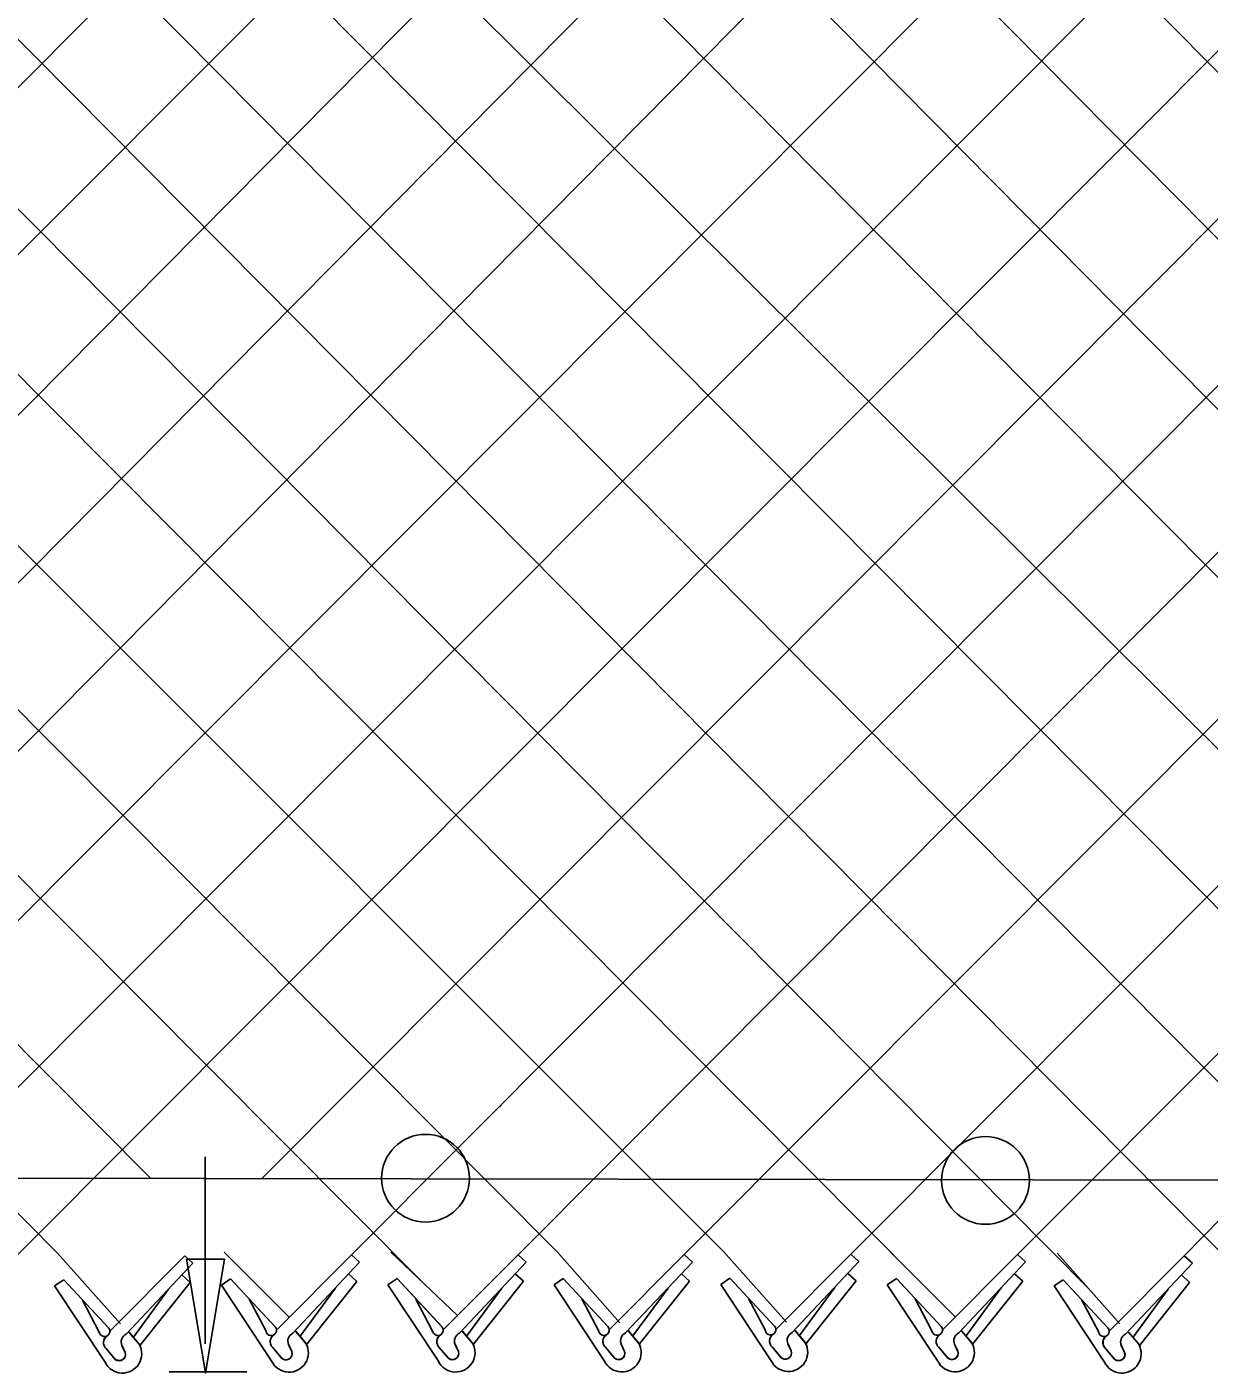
# Model space of a CAD drawing. Extents: x 0 to 2.85, y -0.1 to 1.83.
# Drawn here: x 0.9104 to 0.9676, y 0.8086 to 0.8737 of the extents above; entities that cross this region are included whole.
import ezdxf

# ---------------------------------------------------------------- set-up
doc = ezdxf.new("R2010")
doc.units = 0
for name, color, linetype in [('CT_Dimensions', 7, 'Continuous'), ('sb_Chainlink Fence', 7, 'Continuous'), ('sb_Existing Structural Steel', 7, 'Continuous')]:
    doc.layers.add(name, color=color, linetype=linetype)

msp = doc.modelspace()

# ---------------------------------------------------------------- linework, layer by layer
at = {"layer": 'CT_Dimensions'}
for p, q in [((0.9190500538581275, 0.8100225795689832), (0.9190500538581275, 0.8190608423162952)), ((0.9173017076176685, 0.8086714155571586), (0.9210600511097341, 0.8086714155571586))]:
    msp.add_line(p, q, dxfattribs=at)
msp.add_lwpolyline([(0.9199764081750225, 0.8141152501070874), (0.91906031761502, 0.8086187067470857), (0.9181442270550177, 0.8141152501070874)], close=True, dxfattribs=at)
at = {"layer": 'sb_Chainlink Fence'}
for p, q in [((0.8815435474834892, 0.9248578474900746), (0.9938815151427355, 0.8129923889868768)), ((0.861598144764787, 0.8142026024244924), (0.9715106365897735, 0.9242823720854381)), ((0.966365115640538, 0.8142821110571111), (1.0725047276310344, 0.9224273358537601)), ((0.8129855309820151, 0.9219195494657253), (0.9163890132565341, 0.8180499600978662)), ((0.8535438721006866, 0.8142192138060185), (0.960839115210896, 0.9216713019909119)), ((0.8621087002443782, 0.9213968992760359), (0.9697955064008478, 0.8127450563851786)), ((0.8696605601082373, 0.8141430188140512), (0.9759565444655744, 0.9215450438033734)), ((0.870165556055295, 0.9213939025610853), (0.9778483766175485, 0.8127507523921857)), ((0.8777172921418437, 0.8141877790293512), (0.9840108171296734, 0.9215616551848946)), ((0.8782183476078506, 0.9214299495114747), (0.9847225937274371, 0.8142274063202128)), ((0.885424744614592, 0.8138357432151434), (0.9920732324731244, 0.9216212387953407)), ((0.8943500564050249, 0.9214454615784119), (1.0026422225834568, 0.8120760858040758)), ((0.9024041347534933, 0.9215038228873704), (1.0114029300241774, 0.8113191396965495)), ((0.9104661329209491, 0.9216051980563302), (1.018861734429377, 0.811970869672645)), ((0.9185229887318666, 0.9216022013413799), (1.0267264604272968, 0.811970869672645)), ((0.8057384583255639, 0.9210451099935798), (0.9119122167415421, 0.8144091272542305)), ((0.8218573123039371, 0.9211434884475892), (0.9296269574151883, 0.8129246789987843)), ((0.8299101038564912, 0.9211795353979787), (0.9360509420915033, 0.8144649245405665)), ((0.8375223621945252, 0.9210807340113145), (0.9441044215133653, 0.8144853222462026)), ((0.845992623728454, 0.9212371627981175), (0.953737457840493, 0.8128879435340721)), ((0.8540467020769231, 0.9212955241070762), (0.9617387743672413, 0.8127002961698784)), ((0.8938860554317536, 0.8143379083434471), (1.0001554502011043, 0.9209135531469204)), ((0.9019395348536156, 0.8143583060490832), (1.0082083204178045, 0.9209078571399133)), ((0.9099938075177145, 0.8143416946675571), (1.0162374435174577, 0.9209025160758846)), ((0.921785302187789, 0.8180240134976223), (1.0242909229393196, 0.9208821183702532)), ((0.9261129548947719, 0.8143268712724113), (1.03234519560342, 0.9208987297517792)), ((0.934165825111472, 0.8143325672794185), (1.0404076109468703, 0.9209583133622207)), ((0.9421949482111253, 0.8143379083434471), (1.0484643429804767, 0.9209135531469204)), ((0.9502484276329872, 0.8143583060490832), (1.0565172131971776, 0.9209078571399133)), ((0.9583027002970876, 0.8143416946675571), (1.0645953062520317, 0.9208601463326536)), ((0.9119122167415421, 0.8144091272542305), (0.9149475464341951, 0.8109914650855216)), ((0.9144288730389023, 0.8106393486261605), (0.9180562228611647, 0.8142821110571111)), ((0.9184520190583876, 0.8139234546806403), (0.9180562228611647, 0.8142821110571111)), ((0.9199689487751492, 0.8144538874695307), (0.923111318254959, 0.8113176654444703)), ((0.9224856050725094, 0.8106841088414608), (0.9261129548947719, 0.8143268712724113)), ((0.9232833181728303, 0.8105416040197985), (0.9265087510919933, 0.8139682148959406)), ((0.9265087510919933, 0.8139682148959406), (0.9261129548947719, 0.8143268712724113)), ((0.9280218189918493, 0.8144595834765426), (0.9312320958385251, 0.811389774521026)), ((0.9305384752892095, 0.8106898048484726), (0.934165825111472, 0.8143325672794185)), ((0.931336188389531, 0.8105473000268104), (0.9345616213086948, 0.8139739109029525)), ((0.9345616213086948, 0.8139739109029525), (0.934165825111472, 0.8143325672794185)), ((0.9360509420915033, 0.8144649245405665), (0.9390862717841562, 0.8110472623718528)), ((0.9385675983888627, 0.8106951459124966), (0.9421949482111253, 0.8143379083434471)), ((0.9393653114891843, 0.8105526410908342), (0.942590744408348, 0.8139792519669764)), ((0.942590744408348, 0.8139792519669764), (0.9421949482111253, 0.8143379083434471)), ((0.9441044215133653, 0.8144853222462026), (0.9471397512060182, 0.8110676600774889)), ((0.9466210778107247, 0.8107155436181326), (0.9502484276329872, 0.8143583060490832)), ((0.9474187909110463, 0.8105730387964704), (0.95064422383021, 0.8139996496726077)), ((0.95064422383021, 0.8139996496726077), (0.9502484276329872, 0.8143583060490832)), ((0.9521586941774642, 0.8144687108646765), (0.9553162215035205, 0.811307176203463)), ((0.9546753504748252, 0.8106989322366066), (0.9583027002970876, 0.8143416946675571)), ((0.9554730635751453, 0.8105564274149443), (0.9586984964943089, 0.8139830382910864)), ((0.9586984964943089, 0.8139830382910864), (0.9583027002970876, 0.8143416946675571)), ((0.9602211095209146, 0.8144091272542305), (0.9632564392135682, 0.8109914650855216)), ((0.9627377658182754, 0.8106393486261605), (0.966365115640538, 0.8142821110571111)), ((0.9667609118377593, 0.8139234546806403), (0.966365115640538, 0.8142821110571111)), ((0.9152265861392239, 0.8104968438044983), (0.9184520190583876, 0.8139234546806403)), ((0.9183176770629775, 0.8129974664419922), (0.9179218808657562, 0.8133561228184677)), ((0.9263744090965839, 0.8130422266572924), (0.925978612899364, 0.8134008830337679)), ((0.9344272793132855, 0.8130479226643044), (0.9340314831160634, 0.8134065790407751)), ((0.9424564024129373, 0.8130532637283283), (0.9420606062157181, 0.813411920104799)), ((0.9505098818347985, 0.8130736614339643), (0.95011408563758, 0.8134323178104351)), ((0.9585641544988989, 0.8130570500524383), (0.958168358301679, 0.813415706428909)), ((0.9635354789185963, 0.8104968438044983), (0.9667609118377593, 0.8139234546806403)), ((0.96662656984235, 0.8129974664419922), (0.9662307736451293, 0.8133561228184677)), ((0.9117681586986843, 0.8128215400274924), (0.9122141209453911, 0.8131262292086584)), ((0.9142046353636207, 0.809132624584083), (0.9117681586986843, 0.8128215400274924)), ((0.9122141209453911, 0.8131262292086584), (0.9143701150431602, 0.8108025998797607)), ((0.9122141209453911, 0.8131262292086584), (0.9143839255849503, 0.8107888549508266)), ((0.9172786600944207, 0.8126654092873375), (0.915581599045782, 0.8103554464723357)), ((0.9183176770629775, 0.8129974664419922), (0.9159048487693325, 0.8099627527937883)), ((0.91982489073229, 0.8128663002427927), (0.9202708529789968, 0.8131709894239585)), ((0.9222613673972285, 0.8091773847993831), (0.91982489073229, 0.8128663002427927)), ((0.9202708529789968, 0.8131709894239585), (0.9224268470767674, 0.8108473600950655)), ((0.9202708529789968, 0.8131709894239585), (0.9224406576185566, 0.8108336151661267)), ((0.9253353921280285, 0.8127101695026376), (0.9236383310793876, 0.8104002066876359)), ((0.9263744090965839, 0.8130422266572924), (0.9239615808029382, 0.8100075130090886)), ((0.9278777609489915, 0.8128719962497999), (0.9283237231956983, 0.8131766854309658)), ((0.9303142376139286, 0.8091830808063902), (0.9278777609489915, 0.8128719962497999)), ((0.9283237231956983, 0.8131766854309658), (0.9304797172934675, 0.8108530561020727)), ((0.9283237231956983, 0.8131766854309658), (0.9304935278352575, 0.8108393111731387)), ((0.9333882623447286, 0.8127158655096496), (0.9316912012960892, 0.8104059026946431)), ((0.9344272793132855, 0.8130479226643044), (0.9320144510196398, 0.8100132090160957)), ((0.9359068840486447, 0.8128773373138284), (0.9363528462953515, 0.8131820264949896)), ((0.9383433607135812, 0.8091884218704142), (0.9359068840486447, 0.8128773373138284)), ((0.9363528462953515, 0.8131820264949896), (0.9385088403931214, 0.8108583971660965)), ((0.9363528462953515, 0.8131820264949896), (0.9385226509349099, 0.8108446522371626)), ((0.9414173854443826, 0.8127212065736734), (0.9397203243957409, 0.8104112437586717)), ((0.9424564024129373, 0.8130532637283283), (0.9400435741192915, 0.8100185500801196)), ((0.9439603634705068, 0.8128977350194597), (0.9444063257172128, 0.8132024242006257)), ((0.9463968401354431, 0.8092088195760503), (0.9439603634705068, 0.8128977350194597)), ((0.9444063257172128, 0.8132024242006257), (0.9465623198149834, 0.8108787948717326)), ((0.9444063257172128, 0.8132024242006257), (0.9465761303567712, 0.8108650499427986)), ((0.9494708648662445, 0.8127416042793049), (0.947773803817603, 0.8104316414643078)), ((0.9505098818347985, 0.8130736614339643), (0.9480970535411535, 0.8100389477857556)), ((0.9520146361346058, 0.8128811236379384), (0.9524605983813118, 0.8131858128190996)), ((0.9544511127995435, 0.8091922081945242), (0.9520146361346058, 0.8128811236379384)), ((0.9524605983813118, 0.8131858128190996), (0.9546165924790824, 0.8108621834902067)), ((0.9524605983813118, 0.8131858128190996), (0.9546304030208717, 0.8108484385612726)), ((0.9575251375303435, 0.8127249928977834), (0.9558280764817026, 0.810415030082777)), ((0.9585641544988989, 0.8130570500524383), (0.9561513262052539, 0.8100223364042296)), ((0.960077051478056, 0.8128215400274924), (0.9605230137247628, 0.8131262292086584)), ((0.9625135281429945, 0.809132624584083), (0.960077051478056, 0.8128215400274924)), ((0.9605230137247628, 0.8131262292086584), (0.9626790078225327, 0.8108025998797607)), ((0.9605230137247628, 0.8131262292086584), (0.9626928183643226, 0.8107888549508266)), ((0.9655875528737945, 0.8126654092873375), (0.9638904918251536, 0.8103554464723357)), ((0.96662656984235, 0.8129974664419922), (0.9642137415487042, 0.8099627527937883)), ((0.9139272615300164, 0.8105881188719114), (0.9131156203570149, 0.8121396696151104)), ((0.9219839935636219, 0.8106328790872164), (0.921172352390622, 0.8121844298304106)), ((0.9300368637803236, 0.8106385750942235), (0.9292252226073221, 0.8121901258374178)), ((0.9380659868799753, 0.8106439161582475), (0.9372543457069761, 0.8121954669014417)), ((0.9461194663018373, 0.8106643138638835), (0.945307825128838, 0.8122158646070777)), ((0.954173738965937, 0.8106477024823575), (0.953362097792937, 0.8121992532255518)), ((0.962236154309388, 0.8105881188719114), (0.961424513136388, 0.8121396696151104)), ((0.9153617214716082, 0.8105923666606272), (0.9158569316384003, 0.8100061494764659)), ((0.9153682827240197, 0.8105834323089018), (0.9158594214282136, 0.8100041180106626)), ((0.9234184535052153, 0.8106371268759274), (0.9239136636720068, 0.810050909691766)), ((0.9234250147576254, 0.810628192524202), (0.9239161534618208, 0.8100488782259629)), ((0.9314713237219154, 0.8106428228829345), (0.9319665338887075, 0.8100566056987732)), ((0.9314778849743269, 0.8106338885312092), (0.9319690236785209, 0.8100545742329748)), ((0.9395004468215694, 0.8106481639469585), (0.9399956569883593, 0.8100619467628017)), ((0.9395070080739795, 0.810639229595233), (0.9399981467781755, 0.8100599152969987)), ((0.9399956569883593, 0.8100619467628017), (0.9400320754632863, 0.8099938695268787)), ((0.9475539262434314, 0.8106685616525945), (0.9480491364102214, 0.8100823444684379)), ((0.9475604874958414, 0.8106596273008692), (0.9480516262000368, 0.8100803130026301)), ((0.9480491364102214, 0.8100823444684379), (0.9480855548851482, 0.81001426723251)), ((0.9556081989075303, 0.8106519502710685), (0.9561034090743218, 0.8100657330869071)), ((0.9556147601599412, 0.8106430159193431), (0.9561058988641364, 0.8100637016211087)), ((0.9561034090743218, 0.8100657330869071), (0.9561398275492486, 0.8099976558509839)), ((0.9636706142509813, 0.8105923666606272), (0.964165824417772, 0.8100061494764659)), ((0.9636771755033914, 0.8105834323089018), (0.9641683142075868, 0.8100041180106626)), ((0.914656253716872, 0.8093176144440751), (0.9142522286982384, 0.8098013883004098)), ((0.9142522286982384, 0.8098013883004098), (0.9146973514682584, 0.8092743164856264)), ((0.9151783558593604, 0.8096031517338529), (0.9150148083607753, 0.8099574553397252)), ((0.9150154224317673, 0.8099448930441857), (0.9151780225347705, 0.8096111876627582)), ((0.9158569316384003, 0.8100061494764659), (0.9158933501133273, 0.8099380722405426)), ((0.9158933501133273, 0.8099380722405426), (0.9159243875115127, 0.8098652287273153)), ((0.922712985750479, 0.8093623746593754), (0.9223089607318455, 0.80984614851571)), ((0.9223089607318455, 0.80984614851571), (0.9227540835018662, 0.8093190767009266)), ((0.9232350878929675, 0.8096479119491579), (0.9230715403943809, 0.8100022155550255)), ((0.9230721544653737, 0.8099896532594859), (0.9232347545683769, 0.809655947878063)), ((0.9239136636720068, 0.810050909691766), (0.9239500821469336, 0.8099828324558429)), ((0.9239500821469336, 0.8099828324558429), (0.9239811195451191, 0.8099099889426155)), ((0.9307658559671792, 0.8093680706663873), (0.9303618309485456, 0.8098518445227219)), ((0.9303618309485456, 0.8098518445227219), (0.9308069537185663, 0.8093247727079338)), ((0.9312879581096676, 0.809653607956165), (0.9311244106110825, 0.8100079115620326)), ((0.9311250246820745, 0.8099953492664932), (0.9312876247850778, 0.8096616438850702)), ((0.9319665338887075, 0.8100566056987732), (0.9320029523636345, 0.80998852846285)), ((0.9320029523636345, 0.80998852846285), (0.93203398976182, 0.8099156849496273)), ((0.9387949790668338, 0.8093734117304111), (0.9383909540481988, 0.8098571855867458)), ((0.9383909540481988, 0.8098571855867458), (0.9388360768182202, 0.8093301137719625)), ((0.9393170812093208, 0.8096589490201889), (0.9391535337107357, 0.8100132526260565)), ((0.939154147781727, 0.8100006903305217), (0.939316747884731, 0.8096669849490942)), ((0.9400320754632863, 0.8099938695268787), (0.9400631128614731, 0.8099210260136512)), ((0.9468484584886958, 0.8093938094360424), (0.9464444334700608, 0.8098775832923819)), ((0.9464444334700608, 0.8098775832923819), (0.9468895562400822, 0.8093505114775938)), ((0.9473705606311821, 0.809679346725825), (0.9472070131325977, 0.8100336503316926)), ((0.9472076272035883, 0.8100210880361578), (0.9473702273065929, 0.8096873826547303)), ((0.9480855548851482, 0.81001426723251), (0.9481165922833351, 0.8099414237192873)), ((0.9549027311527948, 0.8093771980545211), (0.9544987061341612, 0.8098609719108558)), ((0.9544987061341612, 0.8098609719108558), (0.9549438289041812, 0.8093339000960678)), ((0.9554248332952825, 0.809662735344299), (0.9552612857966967, 0.8100170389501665)), ((0.9552618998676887, 0.8100044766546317), (0.9554244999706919, 0.8096707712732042)), ((0.9561398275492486, 0.8099976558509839), (0.9561708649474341, 0.8099248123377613)), ((0.9629651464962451, 0.8093176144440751), (0.9625611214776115, 0.8098013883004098)), ((0.9625611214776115, 0.8098013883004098), (0.9630062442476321, 0.8092743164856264)), ((0.9634872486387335, 0.8096031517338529), (0.963323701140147, 0.8099574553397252)), ((0.9633243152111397, 0.8099448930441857), (0.9634869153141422, 0.8096111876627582)), ((0.964165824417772, 0.8100061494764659), (0.964202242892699, 0.8099380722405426)), ((0.964202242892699, 0.8099380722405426), (0.9642332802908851, 0.8098652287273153))]:
    msp.add_line(p, q, dxfattribs=at)
for centre, radius, start, end in [((0.9141792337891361, 0.8106322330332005), 0.00025580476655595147, 189.9304409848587, 40.97853800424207), ((0.9222359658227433, 0.8106769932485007), 0.00025580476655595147, 189.9304409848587, 40.97853800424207), ((0.9302888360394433, 0.8106826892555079), 0.00025580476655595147, 189.9304409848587, 40.97853800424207), ((0.9383179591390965, 0.8106880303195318), 0.00025580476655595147, 189.9304409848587, 40.97853800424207), ((0.9463714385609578, 0.810708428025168), 0.00025580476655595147, 189.9304409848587, 40.97853800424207), ((0.9544257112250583, 0.8106918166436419), 0.00025580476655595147, 189.9304409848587, 40.97853800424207), ((0.9624881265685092, 0.8106322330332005), 0.00025580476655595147, 189.9304409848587, 40.97853800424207), ((0.9145116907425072, 0.8100846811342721), 0.0003843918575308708, 126.9947472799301, 219.79833989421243), ((0.9145221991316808, 0.8100842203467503), 0.0003909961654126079, 127.7656421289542, 226.33281459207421), ((0.9154025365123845, 0.8101167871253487), 0.00041880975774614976, 114.84216649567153, 203.51671506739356), ((0.9225684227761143, 0.8101294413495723), 0.0003843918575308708, 126.9947472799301, 219.79833989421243), ((0.9225789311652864, 0.8101289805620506), 0.0003909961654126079, 127.7656421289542, 226.33281459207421), ((0.9234592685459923, 0.810161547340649), 0.00041880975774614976, 114.84216649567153, 203.51671506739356), ((0.9306212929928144, 0.8101351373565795), 0.0003843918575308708, 126.9947472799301, 219.79833989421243), ((0.930631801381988, 0.8101346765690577), 0.0003909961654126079, 127.7656421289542, 226.33281459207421), ((0.9315121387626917, 0.8101672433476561), 0.00041880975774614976, 114.84216649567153, 203.51671506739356), ((0.9386504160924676, 0.8101404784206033), 0.0003843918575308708, 126.9947472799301, 219.79833989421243), ((0.9386609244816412, 0.8101400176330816), 0.0003909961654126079, 127.7656421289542, 226.33281459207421), ((0.9395412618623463, 0.8101725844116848), 0.00041880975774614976, 114.84216649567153, 203.51671506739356), ((0.9467038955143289, 0.8101608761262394), 0.0003843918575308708, 126.9947472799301, 219.79833989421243), ((0.9467144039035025, 0.8101604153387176), 0.0003909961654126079, 127.7656421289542, 226.33281459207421), ((0.9472352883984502, 0.8096235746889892), 0.0009354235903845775, 206.32021657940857, 29.22686940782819), ((0.9475947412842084, 0.8101929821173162), 0.00041880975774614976, 114.84216649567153, 203.51671506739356), ((0.9547581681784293, 0.8101442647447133), 0.0003843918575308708, 126.9947472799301, 219.79833989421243), ((0.9547686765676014, 0.8101438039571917), 0.0003909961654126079, 127.7656421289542, 226.33281459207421), ((0.9552895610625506, 0.8096069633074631), 0.0009354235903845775, 206.32021657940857, 29.22686940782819), ((0.9556490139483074, 0.8101763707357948), 0.00041880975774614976, 114.84216649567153, 203.51671506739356), ((0.9628205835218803, 0.8100846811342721), 0.0003843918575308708, 126.9947472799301, 219.79833989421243), ((0.9628310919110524, 0.8100842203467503), 0.0003909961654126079, 127.7656421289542, 226.33281459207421), ((0.9637114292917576, 0.8101167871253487), 0.00041880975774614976, 114.84216649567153, 203.51671506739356), ((0.9150430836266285, 0.8095473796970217), 0.0009354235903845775, 206.32021657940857, 29.22686940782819), ((0.9148890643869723, 0.8095120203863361), 0.00030330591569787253, 219.86319118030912, 17.48524419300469), ((0.9148901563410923, 0.8095105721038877), 0.00030494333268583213, 230.78260140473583, 19.265642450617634), ((0.9230998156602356, 0.8095921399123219), 0.0009354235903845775, 206.32021657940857, 29.22686940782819), ((0.9229457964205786, 0.8095567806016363), 0.00030330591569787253, 219.86319118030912, 17.48524419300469), ((0.9229468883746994, 0.8095553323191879), 0.00030494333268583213, 230.78260140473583, 19.265642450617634), ((0.9311526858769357, 0.8095978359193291), 0.0009354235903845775, 206.32021657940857, 29.22686940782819), ((0.9309986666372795, 0.8095624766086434), 0.00030330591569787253, 219.86319118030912, 17.48524419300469), ((0.9309997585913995, 0.8095610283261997), 0.00030494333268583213, 230.78260140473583, 19.265642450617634), ((0.9391818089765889, 0.8096031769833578), 0.0009354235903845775, 206.32021657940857, 29.22686940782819), ((0.9390277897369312, 0.809567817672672), 0.00030330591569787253, 219.86319118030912, 17.48524419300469), ((0.9390288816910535, 0.8095663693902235), 0.00030494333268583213, 230.78260140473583, 19.265642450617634), ((0.9470812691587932, 0.8095882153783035), 0.00030330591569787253, 219.86319118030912, 17.48524419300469), ((0.9470823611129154, 0.809586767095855), 0.00030494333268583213, 230.78260140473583, 19.265642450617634), ((0.9551355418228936, 0.8095716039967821), 0.00030330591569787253, 219.86319118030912, 17.48524419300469), ((0.9551366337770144, 0.8095701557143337), 0.00030494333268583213, 230.78260140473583, 19.265642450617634), ((0.9633519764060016, 0.8095473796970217), 0.0009354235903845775, 206.32021657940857, 29.22686940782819), ((0.9631979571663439, 0.8095120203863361), 0.00030330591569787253, 219.86319118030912, 17.48524419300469), ((0.9631990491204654, 0.8095105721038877), 0.00030494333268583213, 230.78260140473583, 19.265642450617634)]:
    msp.add_arc(centre, radius, start, end, dxfattribs=at)
at = {"layer": 'sb_Existing Structural Steel'}
for p, q in [((0.9332835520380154, 0.8214773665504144), (0.9333575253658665, 0.8215513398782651)), ((0.3279582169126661, 0.8189246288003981), (1.0977552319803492, 0.8177376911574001))]:
    msp.add_line(p, q, dxfattribs=at)
for centre in [(0.9296947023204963, 0.8180304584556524), (0.9567605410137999, 0.817923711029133)]:
    msp.add_circle(centre, 0.0021204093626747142, dxfattribs=at)

doc.saveas('drawing.dxf')
